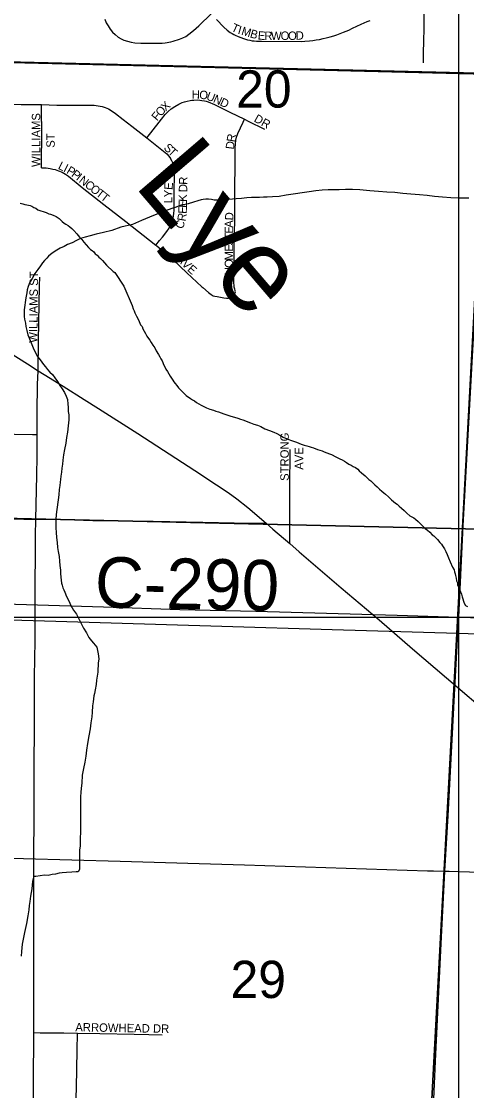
# Model space of a CAD drawing. Extents: x 0 to 68, y 0 to 52.9.
# Drawn here: x 45.206 to 45.735, y 36.702 to 37.97 of the extents above; entities that cross this region are included whole.
import ezdxf

# ---------------------------------------------------------------- set-up
doc = ezdxf.new("R2010")
doc.units = 0
for name, color, linetype in [('Default', 7, 'Continuous'), ('GM_X_County_Road', 7, 'Continuous'), ('GM_X_County_Road_Text', 7, 'Continuous'), ('GM_X_Minor_River', 7, 'Continuous'), ('GM_X_Minor_River_Text', 7, 'Continuous'), ('GM_X_State_Route', 7, 'Continuous'), ('GM_X_Township', 7, 'Continuous'), ('GM_X_Township_Road', 7, 'Continuous'), ('GM_X_Township_Subdivision', 7, 'Continuous'), ('GM_X_Township_Subdivision_Text', 7, 'Continuous')]:
    doc.layers.add(name, color=color, linetype=linetype)

msp = doc.modelspace()

# ---------------------------------------------------------------- linework, layer by layer
at = {"layer": 'Default'}
for p, q in [((45.7251, 32.7683), (45.7251, 42.0083)), ((41.1051, 37.2633), (50.3451, 37.2633))]:
    msp.add_line(p, q, dxfattribs=at)
for points in [[(45.7998, 39.2161), (45.7821, 37.907), (45.7586, 37.9073), (44.4523, 37.939), (44.4735, 39.2501)], [(44.9606, 38.4445), (46.0367, 38.4191), (46.0251, 37.3614), (44.9603, 37.3859)], [(44.4103, 37.9396), (44.4523, 37.939), (45.7586, 37.9073), (45.6896, 36.6248), (44.3441, 36.6667)], [(45.7586, 37.9073), (45.7821, 37.907), (47.0815, 37.8719), (47.0429, 36.5865), (45.6896, 36.6248)], [(44.9603, 37.3859), (46.0251, 37.3614), (46.0139, 36.3013), (44.9528, 36.3285)]]:
    msp.add_lwpolyline(points, close=True, dxfattribs=at)
for points in [[(45.3054, 37.9724), (45.307, 37.9682), (45.3091, 37.9643), (45.3116, 37.9606), (45.3145, 37.9571), (45.3177, 37.954), (45.3212, 37.9512), (45.3245, 37.9492), (45.3279, 37.9476), (45.3322, 37.9461), (45.3365, 37.9451), (45.341, 37.9445), (45.3481, 37.9441), (45.3703, 37.9438), (45.3735, 37.9439), (45.3767, 37.9443), (45.3791, 37.9446), (45.3812, 37.945), (45.3835, 37.9454), (45.3864, 37.9462), (45.3938, 37.9485), (45.3979, 37.9501), (45.4013, 37.9519), (45.4051, 37.9544), (45.4106, 37.9588), (45.4169, 37.9645), (45.4317, 37.9789)], [(45.4377, 37.9719), (45.4464, 37.963), (45.4506, 37.9595), (45.4541, 37.9566), (45.4562, 37.9554), (45.4582, 37.9542), (45.4608, 37.953), (45.4628, 37.9521), (45.4656, 37.9509), (45.4709, 37.949), (45.4745, 37.948), (45.4775, 37.9473), (45.4799, 37.9468), (45.4826, 37.9465), (45.4853, 37.9463), (45.4875, 37.9462), (45.4912, 37.9461), (45.5384, 37.946), (45.5427, 37.9462), (45.5482, 37.9467), (45.5519, 37.9472), (45.556, 37.9477), (45.5598, 37.9483), (45.5643, 37.9493), (45.5679, 37.9501), (45.5725, 37.9514), (45.5768, 37.9527), (45.5806, 37.9539), (45.5885, 37.9569), (45.5946, 37.9595), (45.5993, 37.9617), (45.6096, 37.9665), (45.6131, 37.968), (45.6166, 37.9695), (45.6201, 37.9707)], [(45.6835, 37.9204), (45.6835, 37.9321), (45.6838, 37.9465), (45.6841, 37.9609), (45.6843, 37.9786)], [(45.1498, 37.8723), (45.2059, 37.8712), (45.224, 37.8712), (45.2301, 37.871)], [(45.23, 37.7962), (45.2302, 37.8071), (45.2304, 37.8312), (45.2301, 37.871)], [(45.2301, 37.871), (45.2482, 37.8705), (45.2809, 37.8705), (45.2927, 37.8702), (45.2974, 37.8697), (45.302, 37.8688), (45.3058, 37.8676), (45.3095, 37.866), (45.313, 37.8639), (45.3178, 37.8604), (45.327, 37.8535), (45.3372, 37.8455), (45.3552, 37.8315)], [(45.3552, 37.8315), (45.36, 37.8377), (45.3724, 37.8537), (45.3768, 37.8593), (45.3804, 37.863), (45.3839, 37.866), (45.3883, 37.8689), (45.3929, 37.8715), (45.3972, 37.8735), (45.3998, 37.8743), (45.4029, 37.8752), (45.4065, 37.8759), (45.4086, 37.8762), (45.4108, 37.8764), (45.4153, 37.8766), (45.4182, 37.8764), (45.4205, 37.8761), (45.4235, 37.8756), (45.4256, 37.875), (45.428, 37.8742), (45.4353, 37.8711), (45.4537, 37.8622), (45.4711, 37.8536)], [(45.4584, 37.6448), (45.4593, 37.6458), (45.4597, 37.6469), (45.4601, 37.6479), (45.4602, 37.649), (45.4601, 37.6498), (45.46, 37.6507), (45.4596, 37.6523), (45.4592, 37.6533), (45.4589, 37.6546), (45.4587, 37.6557), (45.4586, 37.6571), (45.4585, 37.6592), (45.4585, 37.6735), (45.4589, 37.6952), (45.4589, 37.707), (45.4594, 37.7332), (45.4595, 37.7673), (45.4599, 37.8041), (45.46, 37.8192), (45.4602, 37.8243), (45.4608, 37.8288), (45.4617, 37.8325), (45.4632, 37.8368), (45.4695, 37.8501), (45.4711, 37.8536)], [(45.4711, 37.8536), (45.4754, 37.8516), (45.4948, 37.8418)], [(45.3552, 37.8315), (45.375, 37.8157), (45.3787, 37.8125), (45.3813, 37.8099), (45.3834, 37.8072)], [(45.3657, 37.7045), (45.3702, 37.7099), (45.3736, 37.7139), (45.3789, 37.7207), (45.3815, 37.7247), (45.3836, 37.7289), (45.3847, 37.7313), (45.3856, 37.7339), (45.3862, 37.7362), (45.3869, 37.7391), (45.3873, 37.7418), (45.3875, 37.7458), (45.3876, 37.7662), (45.3878, 37.7899), (45.3876, 37.7946), (45.3872, 37.7968), (45.3869, 37.7986), (45.3859, 37.8019), (45.3848, 37.8045), (45.3834, 37.8072)], [(45.23, 37.7962), (45.233, 37.7962), (45.2344, 37.7961), (45.2358, 37.7959), (45.238, 37.7956), (45.2405, 37.7952), (45.2437, 37.7946), (45.2462, 37.794), (45.2505, 37.7927), (45.2546, 37.7909), (45.2585, 37.7887), (45.2621, 37.7861), (45.2784, 37.7729), (45.3043, 37.7526), (45.3301, 37.7323), (45.3657, 37.7045)], [(45.3657, 37.7045), (45.3668, 37.7036), (45.3765, 37.6957), (45.3863, 37.687), (45.4025, 37.6717), (45.4203, 37.6551), (45.4215, 37.6541), (45.4283, 37.6482), (45.4315, 37.6457), (45.434, 37.6444), (45.436, 37.6437), (45.4387, 37.6433), (45.4406, 37.643), (45.4427, 37.6427), (45.4444, 37.6423), (45.4464, 37.6419), (45.4495, 37.6415), (45.451, 37.6415), (45.4521, 37.6416), (45.4532, 37.6418), (45.4542, 37.6421), (45.4553, 37.6426), (45.4561, 37.6431), (45.4584, 37.6448)], [(45.2261, 37.5555), (45.2267, 37.5907), (45.2279, 37.6562), (45.228, 37.6663)], [(45.1475, 37.4812), (45.1638, 37.4808), (45.1982, 37.4802), (45.2196, 37.4799), (45.225, 37.4798)], [(45.5246, 37.3745), (45.5246, 37.3749), (45.5248, 37.4147), (45.5253, 37.462)], [(45.5248, 37.3507), (45.5246, 37.3745)]]:
    msp.add_lwpolyline(points, dxfattribs=at)
at = {"layer": 'GM_X_County_Road'}
for points in [[(45.7251, 37.2633), (45.7304, 37.3716), (45.7431, 37.601), (45.7485, 37.6911), (45.7525, 37.7689), (45.7589, 37.8795), (45.7596, 37.8883), (45.7609, 37.9018), (45.7615, 37.9082)], [(45.1516, 37.3803), (45.1635, 37.3801), (45.2091, 37.3793), (45.2235, 37.3793)], [(45.2235, 37.3793), (45.2582, 37.3788), (45.2909, 37.378), (45.3628, 37.3769), (45.4216, 37.3758), (45.4772, 37.3745), (45.4893, 37.3745), (45.4966, 37.3745)], [(45.7241, 37.2441), (45.7251, 37.2633)], [(45.7088, 36.962), (45.7126, 37.0275), (45.7173, 37.1177), (45.72, 37.1709), (45.7241, 37.2441)], [(45.0335, 36.9805), (45.1511, 36.9786), (45.3233, 36.9736), (45.4709, 36.9695), (45.6882, 36.9625), (45.6953, 36.9623), (45.7088, 36.962)], [(45.7088, 36.962), (45.7137, 36.9618), (45.7979, 36.959), (45.8899, 36.9572), (46.177, 36.9495), (46.4026, 36.9442), (46.6159, 36.9382), (46.8579, 36.9307), (47.0219, 36.9262), (47.0506, 36.9255)]]:
    msp.add_lwpolyline(points, dxfattribs=at)
at = {"layer": 'GM_X_Minor_River'}
for points in [[(45.7372, 37.76), (45.7247, 37.76), (45.7156, 37.7606), (45.7061, 37.7611), (45.6966, 37.7621), (45.6876, 37.7632), (45.6785, 37.7642), (45.6685, 37.7647), (45.659, 37.7658), (45.6494, 37.7668), (45.6399, 37.7673), (45.6299, 37.7679), (45.6198, 37.7689), (45.6078, 37.7699), (45.5993, 37.7705), (45.5907, 37.7705), (45.5832, 37.77), (45.5767, 37.77), (45.5702, 37.7701), (45.5631, 37.7696), (45.5556, 37.7686), (45.5476, 37.7676), (45.5396, 37.7666), (45.5315, 37.7652), (45.5205, 37.7637), (45.512, 37.7622), (45.5044, 37.7617), (45.4979, 37.7613), (45.4934, 37.7613), (45.4889, 37.7608), (45.4844, 37.7608), (45.4793, 37.7608), (45.4738, 37.7603), (45.4673, 37.7598), (45.4613, 37.7594), (45.4442, 37.7579), (45.4397, 37.7579), (45.4352, 37.7579), (45.4317, 37.7585), (45.4282, 37.759), (45.4252, 37.759), (45.4221, 37.7585), (45.4196, 37.758), (45.4156, 37.757), (45.4106, 37.7555), (45.4041, 37.7535), (45.4006, 37.7525), (45.397, 37.752), (45.3935, 37.7511), (45.39, 37.7496), (45.386, 37.7481), (45.3805, 37.7461), (45.3744, 37.7441), (45.3669, 37.7411), (45.3584, 37.7376), (45.3488, 37.7336), (45.3383, 37.7287), (45.3242, 37.7257), (45.3137, 37.7217), (45.3037, 37.7192), (45.2951, 37.7173), (45.2881, 37.7153), (45.2821, 37.7138), (45.2765, 37.7123), (45.2715, 37.7098), (45.2665, 37.7073), (45.261, 37.7053), (45.257, 37.7028), (45.2524, 37.7008)], [(45.2047, 37.754), (45.2079, 37.7535), (45.2103, 37.7526), (45.2127, 37.7522), (45.2147, 37.7517), (45.2167, 37.7513), (45.2187, 37.7505), (45.221, 37.7492), (45.2234, 37.7484), (45.2258, 37.7463), (45.2358, 37.7429), (45.2389, 37.7416), (45.2409, 37.7412), (45.2441, 37.7399), (45.2477, 37.7382), (45.2513, 37.7358), (45.2548, 37.7325), (45.2572, 37.7304), (45.2592, 37.7292), (45.2619, 37.7275), (45.2639, 37.7259), (45.2663, 37.7242), (45.2686, 37.7218), (45.2722, 37.7177), (45.2753, 37.714), (45.2781, 37.7111), (45.2804, 37.7079), (45.2831, 37.7046), (45.2859, 37.7014), (45.2883, 37.6993), (45.2902, 37.6981), (45.2922, 37.6964), (45.2938, 37.694), (45.2961, 37.6923), (45.2981, 37.6903), (45.3001, 37.6886), (45.3024, 37.6862), (45.3048, 37.6833), (45.3071, 37.6805), (45.315, 37.6731), (45.317, 37.6718), (45.317, 37.6718), (45.3278, 37.6556)], [(45.2524, 37.7008), (45.2484, 37.6983), (45.2439, 37.6958), (45.2409, 37.6934), (45.2384, 37.6914), (45.2364, 37.6888), (45.2338, 37.6863), (45.2313, 37.6833), (45.2288, 37.6798), (45.2258, 37.6753), (45.2223, 37.6708), (45.2192, 37.6648), (45.2162, 37.6603), (45.2142, 37.6553), (45.2132, 37.6513), (45.2127, 37.6478), (45.2117, 37.6418), (45.2096, 37.6277), (45.2096, 37.6237), (45.2096, 37.6197), (45.2101, 37.6167), (45.2111, 37.6117), (45.2116, 37.6077), (45.2126, 37.6031), (45.2141, 37.5981), (45.2161, 37.5931), (45.2181, 37.5886), (45.2201, 37.5826), (45.2226, 37.5775), (45.2256, 37.5725), (45.2286, 37.5685), (45.2326, 37.5629), (45.2351, 37.5599), (45.2371, 37.5569), (45.2401, 37.5539), (45.2431, 37.5509), (45.2461, 37.5469), (45.2491, 37.5428), (45.2521, 37.5378), (45.2546, 37.5338), (45.2576, 37.5298), (45.2596, 37.5252), (45.2611, 37.5212), (45.2615, 37.5157), (45.262, 37.5122), (45.262, 37.5072), (45.2625, 37.5032), (45.2625, 37.4971), (45.262, 37.4901), (45.261, 37.4826), (45.2599, 37.4761), (45.2589, 37.4696), (45.2574, 37.462), (45.2564, 37.4555), (45.2554, 37.4495), (45.2549, 37.4445), (45.2543, 37.44), (45.2538, 37.435), (45.2533, 37.4304), (45.2528, 37.4264), (45.2523, 37.4234), (45.2518, 37.4194), (45.2513, 37.4144), (45.2508, 37.4084), (45.2477, 37.3848), (45.2472, 37.3788), (45.2472, 37.3743), (45.2472, 37.3693), (45.2477, 37.3637), (45.2481, 37.3577), (45.2486, 37.3517), (45.2491, 37.3457), (45.2501, 37.3412), (45.2511, 37.3351), (45.2516, 37.3296), (45.2521, 37.3246), (45.2526, 37.3191), (45.2526, 37.3151), (45.253, 37.3106), (45.2535, 37.307), (45.254, 37.3035), (45.2545, 37.301), (45.2555, 37.298), (45.2565, 37.2955), (45.258, 37.293), (45.26, 37.2875), (45.2625, 37.2824), (45.265, 37.2769), (45.268, 37.2714), (45.2715, 37.2668), (45.274, 37.2618), (45.277, 37.2563), (45.28, 37.2503), (45.2835, 37.2447), (45.2865, 37.2392), (45.2895, 37.2352), (45.292, 37.2322), (45.296, 37.2276), (45.2975, 37.2196), (45.298, 37.2136), (45.2975, 37.2086)], [(45.3278, 37.6556), (45.3378, 37.6326), (45.339, 37.629), (45.3402, 37.6266), (45.3409, 37.6242), (45.3429, 37.6201), (45.3445, 37.6173), (45.346, 37.614), (45.3476, 37.61), (45.3496, 37.608), (45.3504, 37.6051), (45.3519, 37.6023), (45.3535, 37.5995), (45.3551, 37.5966), (45.3571, 37.5938), (45.3587, 37.5918), (45.3602, 37.5889), (45.3622, 37.5857), (45.3646, 37.5825), (45.3662, 37.5792), (45.3689, 37.5748), (45.3705, 37.5719), (45.3717, 37.5695), (45.3733, 37.5671), (45.374, 37.5651), (45.3748, 37.563), (45.3764, 37.5602), (45.3776, 37.5574), (45.3795, 37.5545), (45.3811, 37.5517), (45.3827, 37.5489), (45.3843, 37.5468), (45.3859, 37.5444), (45.387, 37.5424), (45.3886, 37.5404), (45.3906, 37.5379), (45.3926, 37.5351), (45.3946, 37.533), (45.3966, 37.531), (45.399, 37.529), (45.4017, 37.5261), (45.4069, 37.5224), (45.4093, 37.5208), (45.4117, 37.5196), (45.4141, 37.5179), (45.4169, 37.5163), (45.4197, 37.5146), (45.4229, 37.513), (45.4261, 37.5113), (45.4297, 37.5097), (45.4342, 37.5088), (45.437, 37.5076), (45.4402, 37.5067), (45.4434, 37.5055), (45.4466, 37.5042), (45.4502, 37.503), (45.4546, 37.5017), (45.459, 37.5005), (45.463, 37.4992), (45.4662, 37.498), (45.4691, 37.4971), (45.4723, 37.4959), (45.4751, 37.495), (45.4783, 37.4938), (45.4819, 37.4921), (45.4863, 37.4909), (45.4903, 37.4892), (45.4951, 37.4867), (45.5007, 37.4846), (45.5059, 37.4826), (45.5095, 37.4809), (45.5131, 37.4789), (45.5167, 37.4768), (45.5215, 37.4747), (45.5256, 37.4731), (45.5292, 37.4718), (45.5328, 37.4706), (45.5356, 37.4697), (45.5384, 37.4685), (45.5416, 37.4672), (45.5448, 37.4664), (45.5476, 37.4656), (45.55, 37.4647), (45.5528, 37.4639), (45.5576, 37.4622), (45.5605, 37.4614), (45.5633, 37.4605), (45.5657, 37.4593), (45.5685, 37.458), (45.5717, 37.4568), (45.5741, 37.456), (45.5793, 37.4535), (45.5817, 37.4522), (45.5841, 37.451), (45.5869, 37.4498), (45.5897, 37.4481), (45.5921, 37.4465), (45.5949, 37.4448), (45.5977, 37.4436), (45.6001, 37.442), (45.6025, 37.4407)], [(45.6025, 37.4407), (45.6053, 37.4387), (45.6069, 37.4366), (45.6097, 37.4342), (45.614, 37.4309), (45.616, 37.4289), (45.6184, 37.4265), (45.6208, 37.4248), (45.6228, 37.4228), (45.6256, 37.4203), (45.6284, 37.4179), (45.6312, 37.415), (45.634, 37.4126), (45.6364, 37.4105), (45.6383, 37.4089), (45.6419, 37.4057), (45.6455, 37.4024), (45.6479, 37.4004), (45.6503, 37.3983), (45.6523, 37.3971), (45.6543, 37.395), (45.6571, 37.3926), (45.6603, 37.3897), (45.6634, 37.3865), (45.667, 37.3832), (45.6718, 37.3808), (45.6738, 37.3795), (45.677, 37.3767), (45.6794, 37.3742), (45.6822, 37.3714), (45.6854, 37.3685), (45.6882, 37.3665), (45.691, 37.364), (45.6937, 37.3608), (45.6957, 37.3595), (45.7001, 37.3551), (45.7029, 37.3518), (45.7049, 37.3498), (45.7061, 37.3478), (45.7084, 37.3441), (45.71, 37.3409), (45.7116, 37.3376), (45.7131, 37.3336), (45.7151, 37.3288), (45.7178, 37.3223), (45.7198, 37.3195), (45.7202, 37.317), (45.7209, 37.3146), (45.7213, 37.3126), (45.7221, 37.3094), (45.7225, 37.3062), (45.7236, 37.3037), (45.7236, 37.3013), (45.7252, 37.2989), (45.7263, 37.2953), (45.7271, 37.2932), (45.7283, 37.2904), (45.7291, 37.2872), (45.7302, 37.2848), (45.731, 37.2823), (45.7318, 37.2799), (45.733, 37.2771), (45.7354, 37.2759)], [(45.2975, 37.2086), (45.2975, 37.2051), (45.297, 37.2021), (45.2969, 37.198), (45.2964, 37.193), (45.2954, 37.1885), (45.2949, 37.1835), (45.2939, 37.177), (45.2929, 37.1725), (45.2924, 37.17), (45.2919, 37.1665), (45.2913, 37.1629), (45.2908, 37.1579), (45.2903, 37.1504), (45.2898, 37.1449), (45.2888, 37.1379), (45.2878, 37.1309), (45.2862, 37.1223), (45.2847, 37.1133), (45.2837, 37.1053), (45.2827, 37.0983), (45.2816, 37.0912), (45.2801, 37.0837), (45.2786, 37.0757), (45.2781, 37.0662), (45.2771, 37.0602), (45.277, 37.0551), (45.2765, 37.0506), (45.2765, 37.0456), (45.2765, 37.0416), (45.2765, 37.0376), (45.2765, 37.0331), (45.2765, 37.027), (45.2765, 37.021), (45.2765, 37.0145), (45.2764, 37.0085), (45.2759, 37.0005), (45.2759, 36.9954), (45.2759, 36.9914), (45.2754, 36.9874), (45.2754, 36.9839), (45.2754, 36.9789), (45.2754, 36.9749), (45.2753, 36.9709), (45.2753, 36.9674), (45.2753, 36.9638), (45.2738, 36.9613), (45.2713, 36.9613), (45.2663, 36.9609), (45.2598, 36.9604), (45.2548, 36.9599), (45.2512, 36.9594), (45.2467, 36.9584), (45.2427, 36.9579), (45.2382, 36.9569), (45.2337, 36.957), (45.2287, 36.9565), (45.2236, 36.9555), (45.2211, 36.9555), (45.2196, 36.9495), (45.2186, 36.9409), (45.2171, 36.9324), (45.2165, 36.9259), (45.2155, 36.9214), (45.215, 36.9159), (45.214, 36.9089), (45.2125, 36.8998), (45.2099, 36.8893), (45.2074, 36.8753), (45.2064, 36.8667), (45.2059, 36.8612)]]:
    msp.add_lwpolyline(points, dxfattribs=at)
at = {"layer": 'GM_X_State_Route'}
for points in [[(44.5423, 37.9854), (44.5834, 37.9593), (44.6247, 37.933), (44.6348, 37.9268), (44.6438, 37.9211), (44.6962, 37.8878), (44.7191, 37.874), (44.7796, 37.8363), (44.8164, 37.8134), (44.8349, 37.8024), (44.866, 37.7821), (44.8802, 37.773), (44.9046, 37.7575), (44.9577, 37.7243), (44.9925, 37.7021), (45.0204, 37.6848), (45.0541, 37.6637), (45.0697, 37.6539), (45.0919, 37.6399), (45.1481, 37.6046), (45.203, 37.5702), (45.2136, 37.5635)], [(45.2136, 37.5635), (45.2261, 37.5555), (45.2334, 37.5508), (45.2558, 37.5371), (45.2807, 37.5214), (45.2978, 37.5105), (45.3443, 37.4808), (45.412, 37.4371), (45.4379, 37.4203), (45.4515, 37.4112), (45.4621, 37.4035), (45.4748, 37.3932), (45.4966, 37.3745), (45.5046, 37.3676), (45.5248, 37.3507)], [(45.5248, 37.3507), (45.5357, 37.3406), (45.5607, 37.3194), (45.5855, 37.2979), (45.6306, 37.2599), (45.6704, 37.2256), (45.8075, 37.1085), (45.8474, 37.0745), (45.8673, 37.0574), (45.8911, 37.038), (45.9588, 36.9791), (45.9915, 36.9525), (46.0201, 36.9281), (46.0274, 36.9219)], [(43.6752, 37.3042), (43.6819, 37.304), (43.8786, 37.2981), (44.063, 37.2926), (44.2064, 37.2883), (44.481, 37.2807), (44.7146, 37.2738), (44.7883, 37.2714), (44.8826, 37.269), (45.2473, 37.2583), (45.444, 37.2525), (45.5751, 37.2487), (45.7241, 37.2441), (45.8358, 37.2407)], [(44.4022, 37.3014), (44.4882, 37.2991), (44.5907, 37.296), (44.8202, 37.2892), (45.0703, 37.2822), (45.1728, 37.2792), (45.3037, 37.2754), (45.3941, 37.2723), (45.4845, 37.2701), (45.6523, 37.2655), (45.7251, 37.2633), (45.89, 37.2584)]]:
    msp.add_lwpolyline(points, dxfattribs=at)
at = {"layer": 'GM_X_Township'}
for points in [[(50.3451, 37.7743), (49.87, 37.7873), (49.7424, 37.7891), (49.0919, 37.8129), (48.4292, 37.8378), (47.9758, 37.8521), (47.0934, 37.8749), (46.4354, 37.887), (45.7815, 37.9075), (45.7636, 37.9078), (44.7776, 37.9316), (44.1214, 37.9431), (43.3203, 37.9479), (43.3145, 37.9477), (43.1323, 37.9511), (43.1372, 38.1253), (43.1394, 38.1865), (43.1395, 38.194), (43.1504, 38.6162), (43.1581, 38.8961)], [(43.0644, 32.7683), (43.0839, 33.9959), (43.0844, 34.0287), (43.0925, 34.6527), (43.0929, 34.6864), (43.1046, 35.3142), (43.1053, 35.3456), (43.1113, 36.0138), (43.1191, 36.6427), (43.1235, 37.0176), (43.1252, 37.2584), (43.1291, 37.4252), (43.1246, 37.4931), (43.125, 37.5147), (43.132, 37.8314), (43.1321, 37.8584), (43.1323, 37.9511), (43.3145, 37.9477), (43.3203, 37.9479), (44.1214, 37.9431), (44.7776, 37.9316), (45.7636, 37.9078)]]:
    msp.add_lwpolyline(points, dxfattribs=at)
at = {"layer": 'GM_X_Township_Road'}
for points in [[(44.7872, 37.9305), (44.8569, 37.9288), (44.9389, 37.9272), (45.1153, 37.9236), (45.2875, 37.9196), (45.3367, 37.9183), (45.4638, 37.9153), (45.5704, 37.9127), (45.6688, 37.9104), (45.7508, 37.9085), (45.7615, 37.9082)], [(45.225, 37.4798), (45.2249, 37.5064), (45.2254, 37.539), (45.2261, 37.5555)], [(45.225, 37.4693), (45.225, 37.4798)], [(45.2235, 37.3793), (45.2245, 37.4313), (45.225, 37.4542), (45.225, 37.4693)], [(45.2219, 37.1627), (45.222, 37.1923), (45.2225, 37.235), (45.2228, 37.2808), (45.2231, 37.3595), (45.2235, 37.3793)], [(45.2209, 36.7705), (45.2209, 36.7789), (45.221, 36.9101), (45.2209, 36.9495), (45.2219, 37.1627)], [(45.6804, 35.9649), (45.6805, 35.9741), (45.6831, 36.1217), (45.6845, 36.1996), (45.686, 36.3186), (45.6886, 36.462), (45.6914, 36.585), (45.6957, 36.6916), (45.6977, 36.7367), (45.6998, 36.7859), (45.7043, 36.876), (45.7083, 36.9538), (45.7088, 36.962)], [(45.2203, 36.6037), (45.2208, 36.6509), (45.2208, 36.71), (45.2209, 36.7705)]]:
    msp.add_lwpolyline(points, dxfattribs=at)
at = {"layer": 'GM_X_Township_Subdivision'}
for points in [[(45.2209, 36.7705), (45.2285, 36.7704), (45.2568, 36.7701), (45.2727, 36.7698)], [(45.2698, 36.6026), (45.27, 36.6112), (45.2705, 36.6342), (45.271, 36.6645), (45.271, 36.6803), (45.2715, 36.7052), (45.2723, 36.7493), (45.2727, 36.7698)], [(45.2727, 36.7698), (45.2995, 36.7694), (45.3403, 36.7688), (45.3574, 36.7684), (45.3732, 36.7678)]]:
    msp.add_lwpolyline(points, dxfattribs=at)

# ---------------------------------------------------------------- texts
at = {"layer": 'Default'}
for s, height, rotation, p in [('T', 0.01, 334.7669, (45.4544, 37.9589)), ('I', 0.01, 344.0169, (45.4624, 37.9553)), ('M', 0.01, 343.3391, (45.4666, 37.9541)), ('B', 0.01, 343.6179, (45.4768, 37.951)), ('E', 0.01, 354.276, (45.4864, 37.9484)), ('R', 0.01, 0.0653, (45.4945, 37.9477)), ('W', 0.01, 0.1951, (45.5024, 37.9477)), ('O', 0.01, 0.1967, (45.5139, 37.9477)), ('O', 0.01, 0.1967, (45.5227, 37.9477)), ('D', 0.01, 2.5289, (45.5319, 37.9478)), ('20', 0.0442, 0, (45.4611, 37.8675)), ('H', 0.01, 359.5628, (45.4083, 37.8781)), ('O', 0.01, 354.0219, (45.4169, 37.8781)), ('U', 0.01, 338.5842, (45.4249, 37.8773)), ('N', 0.01, 335.4982, (45.433, 37.8742)), ('D', 0.01, 335.3317, (45.441, 37.8705)), ('O', 0.01, 47.4734, (45.3717, 37.8563)), ('X', 0.01, 43.0059, (45.3775, 37.8627)), ('WILLIAMS', 0.01, 90, (45.2287, 37.7971)), ('F', 0.01, 50.0685, (45.3673, 37.851)), ('DR', 0.01, 330.6332, (45.4814, 37.8515)), ('ST', 0.01, 90, (45.2459, 37.8199)), ('D', 0.01, 82.856, (45.4584, 37.8175)), ('R', 0.01, 80.9049, (45.4595, 37.8261)), ('S', 0.01, 318.1509, (45.3744, 37.8187)), ('T', 0.01, 316.9124, (45.3796, 37.8141)), ('L', 0.01, 333.1906, (45.249, 37.7952)), ('I', 0.01, 333.1762, (45.2553, 37.7921)), ('P', 0.01, 328.8489, (45.259, 37.7902)), ('P', 0.01, 322.753, (45.2648, 37.7867)), ('I', 0.01, 321.6611, (45.2704, 37.7825)), ('N', 0.01, 321.6132, (45.2738, 37.7797)), ('C', 0.01, 321.6443, (45.2807, 37.7743)), ('E', 0.01, 86.1168, (45.3856, 37.7696)), ('D', 0.01, 89.0382, (45.403, 37.7671)), ('R', 0.01, 89.0678, (45.4032, 37.7759)), ('O', 0.01, 321.6304, (45.287, 37.7693)), ('T', 0.01, 321.6218, (45.2939, 37.7639)), ('T', 0.01, 321.6549, (45.2994, 37.7595)), ('Y', 0.01, 88.404, (45.3854, 37.7609)), ('K', 0.01, 89.0469, (45.4028, 37.7557)), ('L', 0.01, 89.8634, (45.3853, 37.7539)), ('E', 0.01, 88.8012, (45.4027, 37.7486)), ('R', 0.01, 80.2153, (45.4009, 37.7321)), ('E', 0.01, 87.8448, (45.4024, 37.7414)), ('D', 0.01, 86.2383, (45.4576, 37.7335)), ('C', 0.01, 68.8526, (45.3975, 37.7227)), ('E', 0.01, 89.9707, (45.4575, 37.7179)), ('A', 0.01, 89.1475, (45.4575, 37.7249)), ('T', 0.01, 89.9707, (45.4575, 37.7108)), ('S', 0.01, 89.9727, (45.4575, 37.7038)), ('E', 0.01, 89.9821, (45.4575, 37.6967)), ('A', 0.01, 315.2937, (45.3894, 37.6875)), ('V', 0.01, 315.3174, (45.3957, 37.6813)), ('O', 0.01, 89.9781, (45.4575, 37.6774)), ('M', 0.01, 89.9818, (45.4575, 37.6862)), ('E', 0.01, 318.3267, (45.4024, 37.6747)), ('H', 0.01, 89.9781, (45.4575, 37.6686)), ('WILLIAMS ST', 0.01, 89.3488, (45.2252, 37.5885)), ('STRONG', 0.01, 90, (45.5235, 37.4248)), ('AVE', 0.01, 90, (45.5407, 37.438)), ('29', 0.0442, 0, (45.4545, 36.8115))]:
    msp.add_text(s, height=height, rotation=rotation, dxfattribs=at).set_placement(p)
at = {"layer": 'GM_X_County_Road_Text'}
msp.add_text('C-290', height=0.06, rotation=358.8975, dxfattribs=at).set_placement((45.2931, 37.2748))
at = {"layer": 'GM_X_Minor_River_Text'}
msp.add_text('Lye', height=0.10004, rotation=310.5421, dxfattribs=at).set_placement((45.3384, 37.7762))
at = {"layer": 'GM_X_Township_Subdivision_Text'}
msp.add_text('ARROWHEAD DR', height=0.01, rotation=358.9945, dxfattribs=at).set_placement((45.2702, 36.772))

doc.saveas('drawing.dxf')
